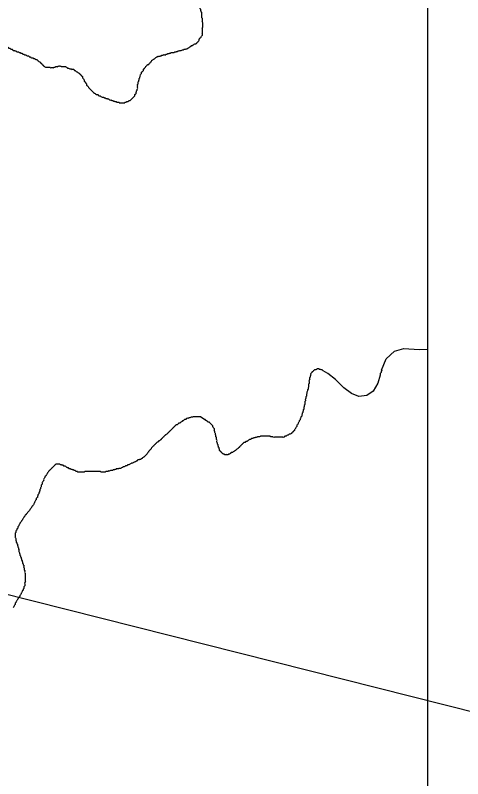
# Model space of a CAD drawing. Extents: x 813775 to 1157140, y 1757555 to 1979907.
# Drawn here: x 1060287 to 1062728, y 1820239 to 1824402 of the extents above; entities that cross this region are included whole.
import ezdxf

# ---------------------------------------------------------------- set-up
doc = ezdxf.new("R2010")
doc.units = 0
doc.layers.add('Level 35', color=7, linetype='Continuous')
doc.layers.add('R_Draft', color=7, linetype='Continuous')

msp = doc.modelspace()

# ---------------------------------------------------------------- linework, layer by layer
at = {"layer": 'Level 35'}
for points in [[(1062285.8, 1822467.2), (1062310.9, 1822529.1), (1062356.6, 1822570.2), (1062406.8, 1822583.9), (1062491.2, 1822579.3), (1062535.4, 1822580.9)], [(1062277.5, 1822439.4), (1062264.4, 1822395.4), (1062240, 1822352.4), (1062205.6, 1822327.9), (1062161.1, 1822322.2), (1062120.9, 1822339.4), (1062079.2, 1822371), (1062033.3, 1822415.5), (1061991.7, 1822448.6), (1061967.3, 1822462.2)], [(1061327, 1822192.2), (1061297.1, 1822212.4)]]:
    msp.add_lwpolyline(points, dxfattribs=at)
for points in [[(1061078, 1824180.9), (1061083.8, 1824180.9), (1061086.8, 1824183.8), (1061092.7, 1824183.8), (1061095.6, 1824186.8), (1061101.5, 1824186.8), (1061107.4, 1824186.8), (1061110.3, 1824189.7), (1061116.2, 1824189.7), (1061119.1, 1824192.6), (1061125, 1824192.6), (1061128, 1824195.6), (1061133.9, 1824195.6), (1061136.8, 1824198.5), (1061142.7, 1824198.5), (1061148.6, 1824198.5), (1061154.4, 1824198.5), (1061157.4, 1824201.5), (1061163.3, 1824201.5), (1061166.2, 1824204.4), (1061172.1, 1824204.4), (1061175, 1824207.4), (1061180.9, 1824207.4), (1061186.8, 1824210.3), (1061192.7, 1824210.3), (1061198.6, 1824213.2), (1061204.5, 1824213.2), (1061207.4, 1824216.2), (1061213.3, 1824216.2), (1061219.2, 1824219.1), (1061225, 1824219.1), (1061228, 1824222.1), (1061233.9, 1824225), (1061236.8, 1824228), (1061242.7, 1824230.9), (1061245.6, 1824233.8), (1061248.6, 1824236.8), (1061254.5, 1824236.8), (1061257.4, 1824239.7), (1061260.4, 1824242.7), (1061266.2, 1824245.6), (1061272.1, 1824245.6), (1061275.1, 1824248.6), (1061278, 1824251.5), (1061280.9, 1824254.4), (1061283.9, 1824257.4), (1061286.8, 1824260.3), (1061289.8, 1824266.2), (1061289.8, 1824272.1), (1061292.7, 1824275), (1061295.7, 1824278), (1061298.6, 1824280.9), (1061301.5, 1824283.9), (1061304.5, 1824289.8), (1061307.4, 1824292.7), (1061307.4, 1824298.6), (1061307.4, 1824304.5), (1061307.4, 1824310.4), (1061307.4, 1824316.2), (1061307.4, 1824322.1), (1061307.4, 1824328), (1061307.4, 1824333.9), (1061310.4, 1824336.8), (1061310.4, 1824342.7), (1061310.4, 1824348.6), (1061310.4, 1824354.5), (1061310.4, 1824360.4), (1061307.4, 1824366.3), (1061307.4, 1824372.2), (1061307.4, 1824378), (1061307.4, 1824383.9), (1061304.5, 1824386.9), (1061304.5, 1824392.8), (1061304.5, 1824398.6), (1061304.5, 1824404.5), (1061304.5, 1824410.4), (1061304.5, 1824416.3), (1061301.5, 1824419.2), (1061301.5, 1824425.1), (1061298.6, 1824428.1), (1061298.6, 1824434), (1061295.7, 1824436.9), (1061295.7, 1824442.8), (1061292.7, 1824445.7), (1061289.8, 1824448.7), (1061286.8, 1824451.6), (1061283.9, 1824454.6), (1061280.9, 1824457.5), (1061278, 1824460.4), (1061275.1, 1824466.3), (1061272.1, 1824469.3)], [(1060054.2, 1824172), (1060057.2, 1824175), (1060060.1, 1824177.9), (1060063, 1824180.9), (1060066, 1824183.8), (1060068.9, 1824186.8), (1060071.9, 1824189.7), (1060077.7, 1824192.6), (1060080.7, 1824195.6), (1060086.6, 1824195.6), (1060089.5, 1824198.5), (1060092.5, 1824201.5), (1060098.3, 1824201.5), (1060101.3, 1824204.4), (1060107.2, 1824204.4), (1060110.1, 1824207.4), (1060116, 1824210.3), (1060121.9, 1824210.3), (1060124.8, 1824213.2), (1060130.7, 1824213.2), (1060133.6, 1824216.2), (1060139.5, 1824216.2), (1060142.5, 1824219.1), (1060148.3, 1824219.1), (1060154.2, 1824219.1), (1060157.2, 1824222.1), (1060163.1, 1824222.1), (1060166, 1824225), (1060171.9, 1824225), (1060174.8, 1824228), (1060180.7, 1824228), (1060186.6, 1824228), (1060192.5, 1824228), (1060195.4, 1824230.9), (1060201.3, 1824230.9), (1060207.2, 1824230.9), (1060213.1, 1824230.9), (1060219, 1824230.9), (1060224.8, 1824230.9), (1060230.7, 1824230.9), (1060236.6, 1824230.9), (1060239.5, 1824228), (1060245.4, 1824228), (1060248.4, 1824225), (1060251.3, 1824222.1), (1060257.2, 1824222.1), (1060260.1, 1824219.1), (1060263.1, 1824216.2), (1060269, 1824216.2), (1060271.9, 1824213.2), (1060274.8, 1824210.3), (1060280.7, 1824210.3), (1060283.7, 1824207.4), (1060289.6, 1824207.4), (1060292.5, 1824204.4), (1060298.4, 1824201.5), (1060304.3, 1824201.5), (1060307.2, 1824198.5), (1060313.1, 1824198.5), (1060316, 1824195.6), (1060321.9, 1824195.6), (1060324.9, 1824192.6), (1060327.8, 1824189.7), (1060333.7, 1824189.7), (1060336.6, 1824186.8), (1060342.5, 1824186.8), (1060345.5, 1824183.8), (1060351.3, 1824180.9), (1060357.2, 1824180.9), (1060360.2, 1824177.9), (1060363.1, 1824175), (1060369, 1824175), (1060371.9, 1824172), (1060377.8, 1824169.1), (1060383.7, 1824169.1), (1060386.6, 1824166.2), (1060392.5, 1824166.2), (1060395.5, 1824163.2), (1060398.4, 1824160.3), (1060404.3, 1824160.3), (1060407.2, 1824157.3), (1060410.2, 1824154.4), (1060413.1, 1824151.4), (1060419, 1824148.5), (1060421.9, 1824145.6), (1060424.9, 1824142.6), (1060427.8, 1824139.7), (1060430.8, 1824136.7), (1060433.7, 1824133.8), (1060436.6, 1824130.8), (1060439.6, 1824127.9)], [(1060804.4, 1823939.6), (1060810.3, 1823939.6), (1060813.2, 1823936.6), (1060819.1, 1823936.6), (1060822, 1823933.7), (1060827.9, 1823933.7), (1060830.8, 1823930.7), (1060836.7, 1823930.7), (1060839.7, 1823927.8), (1060845.6, 1823927.8), (1060851.4, 1823927.8), (1060854.4, 1823924.8), (1060860.3, 1823924.8), (1060866.1, 1823924.8), (1060872, 1823924.8), (1060877.9, 1823924.8), (1060883.8, 1823924.8), (1060886.7, 1823927.8), (1060892.6, 1823927.8), (1060895.6, 1823930.7), (1060901.5, 1823930.7), (1060904.4, 1823933.7), (1060907.3, 1823936.6), (1060913.2, 1823936.6), (1060916.2, 1823939.6), (1060919.1, 1823942.5), (1060922, 1823945.4), (1060925, 1823948.4), (1060927.9, 1823951.3), (1060930.9, 1823954.3), (1060933.8, 1823957.2), (1060936.8, 1823960.2), (1060939.7, 1823963.1), (1060939.7, 1823969), (1060942.6, 1823971.9), (1060945.6, 1823974.9), (1060945.6, 1823980.8), (1060948.5, 1823983.7), (1060948.5, 1823989.6), (1060951.5, 1823992.5), (1060951.5, 1823998.4), (1060954.4, 1824001.4), (1060954.4, 1824007.2), (1060954.4, 1824013.1), (1060954.4, 1824019), (1060954.4, 1824024.9), (1060957.3, 1824027.8), (1060957.3, 1824033.7), (1060957.3, 1824039.6), (1060960.3, 1824042.6), (1060960.3, 1824048.4), (1060963.2, 1824051.4), (1060963.2, 1824057.3), (1060966.2, 1824060.2), (1060966.2, 1824066.1), (1060969.1, 1824072), (1060969.1, 1824077.9), (1060972.1, 1824080.8), (1060975, 1824083.8), (1060975, 1824089.6), (1060977.9, 1824092.6), (1060980.9, 1824095.5), (1060983.8, 1824098.5), (1060986.8, 1824101.4), (1060986.8, 1824107.3), (1060989.7, 1824110.2), (1060992.6, 1824113.2), (1060995.6, 1824116.1), (1060998.5, 1824122), (1061001.5, 1824125), (1061004.4, 1824127.9), (1061007.4, 1824130.8), (1061010.3, 1824133.8), (1061016.2, 1824133.8), (1061019.1, 1824139.7), (1061022.1, 1824142.6), (1061025, 1824145.6), (1061027.9, 1824148.5), (1061030.9, 1824154.4), (1061033.8, 1824157.3), (1061039.7, 1824160.3), (1061042.7, 1824163.2), (1061048.5, 1824166.2), (1061051.5, 1824169.1), (1061054.4, 1824172), (1061060.3, 1824175), (1061063.3, 1824177.9), (1061066.2, 1824175), (1061069.1, 1824177.9), (1061075, 1824177.9), (1061078, 1824180.9)], [(1060439.6, 1824127.9), (1060442.5, 1824125), (1060445.5, 1824122), (1060451.4, 1824119.1), (1060457.2, 1824119.1), (1060463.1, 1824119.1), (1060469, 1824119.1), (1060474.9, 1824119.1), (1060477.8, 1824116.1), (1060483.7, 1824116.1), (1060489.6, 1824116.1), (1060495.5, 1824116.1), (1060498.4, 1824119.1), (1060504.3, 1824119.1), (1060507.2, 1824122), (1060513.1, 1824122), (1060519, 1824122), (1060522, 1824125), (1060527.8, 1824125), (1060533.7, 1824125), (1060536.7, 1824122), (1060542.6, 1824122), (1060548.4, 1824122), (1060554.3, 1824122), (1060560.2, 1824122), (1060566.1, 1824119.1), (1060569, 1824116.1), (1060572, 1824113.2), (1060577.9, 1824113.2), (1060583.7, 1824110.2), (1060589.6, 1824110.2), (1060592.6, 1824107.3), (1060598.4, 1824107.3), (1060604.3, 1824107.3), (1060607.3, 1824104.4), (1060610.2, 1824101.4), (1060616.1, 1824098.5), (1060619, 1824095.5), (1060624.9, 1824092.6), (1060627.9, 1824089.6), (1060633.7, 1824086.7), (1060636.7, 1824083.8), (1060639.6, 1824080.8), (1060642.6, 1824077.9), (1060645.5, 1824074.9), (1060648.5, 1824072), (1060651.4, 1824069), (1060654.3, 1824066.1), (1060654.3, 1824060.2), (1060657.3, 1824057.3), (1060660.2, 1824051.4), (1060663.2, 1824048.4), (1060663.2, 1824042.6), (1060666.1, 1824039.6), (1060669, 1824036.7), (1060672, 1824030.8), (1060674.9, 1824027.8), (1060674.9, 1824022), (1060677.9, 1824019), (1060680.8, 1824016.1), (1060683.8, 1824013.1), (1060686.7, 1824007.2), (1060689.6, 1824004.3), (1060692.6, 1824001.4), (1060695.5, 1823998.4), (1060698.5, 1823995.5), (1060701.4, 1823992.5), (1060704.4, 1823989.6), (1060707.3, 1823986.6), (1060710.2, 1823983.7), (1060713.2, 1823980.8), (1060716.1, 1823977.8), (1060722, 1823974.9), (1060724.9, 1823971.9), (1060730.8, 1823969), (1060736.7, 1823969), (1060739.7, 1823966), (1060742.6, 1823963.1), (1060748.5, 1823963.1), (1060751.4, 1823960.2), (1060757.3, 1823957.2), (1060763.2, 1823954.3), (1060769.1, 1823954.3), (1060772, 1823951.3), (1060777.9, 1823951.3), (1060780.8, 1823948.4), (1060786.7, 1823948.4), (1060789.7, 1823945.4), (1060795.5, 1823945.4), (1060798.5, 1823942.5), (1060804.4, 1823939.6)], [(1061948.6, 1822470.6), (1061947.2, 1822470.8), (1061944.3, 1822473.7), (1061938.6, 1822473.7), (1061932.8, 1822473.7), (1061929.9, 1822470.8), (1061924.2, 1822468), (1061918.5, 1822468), (1061915.6, 1822465.1), (1061912.7, 1822462.2), (1061909.8, 1822459.3), (1061907, 1822456.5), (1061904.1, 1822453.6), (1061901.2, 1822450.7), (1061898.4, 1822445), (1061898.4, 1822439.2), (1061895.5, 1822433.5), (1061895.5, 1822427.8), (1061892.6, 1822424.9), (1061892.6, 1822419.1), (1061892.6, 1822413.4), (1061889.7, 1822410.5), (1061889.7, 1822404.8), (1061889.7, 1822399), (1061889.7, 1822393.3), (1061886.9, 1822390.4), (1061886.9, 1822384.7), (1061886.9, 1822378.9), (1061886.9, 1822373.2), (1061884, 1822367.4), (1061884, 1822361.7), (1061881.1, 1822358.8), (1061881.1, 1822353.1), (1061878.3, 1822347.3), (1061878.3, 1822341.6), (1061875.4, 1822335.8), (1061875.4, 1822330.1), (1061875.4, 1822324.4), (1061872.5, 1822321.5), (1061872.5, 1822315.7), (1061869.7, 1822310), (1061869.7, 1822304.2), (1061869.7, 1822298.5), (1061866.8, 1822295.6), (1061866.8, 1822289.9), (1061866.8, 1822284.1), (1061866.8, 1822278.4), (1061863.9, 1822275.5)], [(1061961.9, 1822467.6), (1061967.3, 1822462.2), (1061964.4, 1822465.1), (1061961.5, 1822468), (1061955.8, 1822468), (1061952.9, 1822470.8), (1061948.6, 1822470.6)], [(1062285.8, 1822467.2), (1062286, 1822462.2), (1062283.1, 1822459.3), (1062283.1, 1822453.6), (1062280.2, 1822450.7), (1062277.4, 1822445), (1062277.5, 1822439.4)], [(1061863.9, 1822275.5), (1061863.9, 1822269.8), (1061861, 1822264), (1061861, 1822258.3), (1061861, 1822252.5), (1061858.2, 1822249.7), (1061858.2, 1822243.9), (1061855.3, 1822241.1), (1061855.3, 1822235.3), (1061852.4, 1822232.4), (1061852.4, 1822226.7), (1061849.6, 1822221), (1061849.6, 1822215.2), (1061846.7, 1822212.3), (1061843.8, 1822209.5), (1061843.8, 1822203.7), (1061840.9, 1822200.8), (1061840.9, 1822195.1), (1061838.1, 1822192.2), (1061835.2, 1822186.5), (1061832.3, 1822180.7), (1061829.5, 1822175), (1061826.6, 1822169.3), (1061823.7, 1822166.4), (1061823.7, 1822160.6), (1061820.8, 1822157.8), (1061818, 1822152), (1061815.1, 1822149.1), (1061812.2, 1822143.4), (1061809.4, 1822137.7), (1061806.5, 1822134.8), (1061803.6, 1822131.9), (1061800.7, 1822129), (1061797.9, 1822126.2), (1061795, 1822123.3), (1061792.1, 1822120.4), (1061786.4, 1822117.6), (1061780.6, 1822117.6), (1061777.8, 1822114.7), (1061772, 1822111.8), (1061766.3, 1822108.9), (1061763.4, 1822106.1), (1061757.7, 1822106.1), (1061754.8, 1822103.2), (1061751.9, 1822100.3), (1061746.2, 1822100.3), (1061740.5, 1822100.3), (1061734.7, 1822100.3), (1061729, 1822100.3), (1061723.2, 1822100.3), (1061717.5, 1822100.3), (1061711.7, 1822100.3), (1061706, 1822100.3), (1061700.3, 1822100.3), (1061694.5, 1822100.3), (1061691.6, 1822103.2), (1061685.9, 1822103.2), (1061680.2, 1822103.2), (1061677.3, 1822106.1), (1061671.5, 1822106.1), (1061665.8, 1822106.1), (1061660.1, 1822106.1), (1061654.3, 1822106.1), (1061648.6, 1822106.1), (1061642.8, 1822106.1), (1061637.1, 1822106.1), (1061631.3, 1822106.1), (1061625.6, 1822106.1), (1061619.9, 1822103.2), (1061614.1, 1822103.2), (1061608.4, 1822103.2), (1061605.5, 1822100.3), (1061599.8, 1822100.3), (1061594, 1822097.4), (1061588.3, 1822097.4), (1061582.5, 1822094.6), (1061576.8, 1822094.6), (1061573.9, 1822091.7), (1061571.1, 1822088.8), (1061565.3, 1822088.8), (1061562.4, 1822086), (1061556.7, 1822083.1), (1061553.8, 1822080.2), (1061551, 1822077.3), (1061545.2, 1822077.3), (1061542.3, 1822074.5), (1061539.5, 1822071.6), (1061533.7, 1822071.6), (1061530.9, 1822068.7), (1061528, 1822065.9), (1061525.1, 1822063)], [(1061297.1, 1822212.4), (1061291.4, 1822212.4), (1061285.7, 1822212.4), (1061279.9, 1822212.4), (1061274.2, 1822212.4), (1061268.4, 1822212.4), (1061262.7, 1822212.4), (1061256.9, 1822212.4), (1061251.2, 1822209.5), (1061245.5, 1822209.5), (1061239.7, 1822206.6), (1061234, 1822206.6), (1061228.2, 1822203.8), (1061222.5, 1822203.8), (1061219.6, 1822200.9), (1061216.7, 1822198), (1061211, 1822198), (1061208.1, 1822195.1), (1061205.3, 1822192.3), (1061199.5, 1822189.4), (1061196.7, 1822186.5), (1061190.9, 1822183.7), (1061188, 1822180.8), (1061185.2, 1822177.9), (1061179.4, 1822177.9), (1061176.6, 1822175), (1061173.7, 1822172.2), (1061170.8, 1822169.3), (1061165.1, 1822169.3), (1061162.2, 1822166.4), (1061159.3, 1822163.5), (1061156.5, 1822160.7), (1061153.6, 1822157.8), (1061150.7, 1822154.9), (1061147.8, 1822152.1), (1061145, 1822149.2), (1061142.1, 1822146.3), (1061139.2, 1822143.4), (1061136.4, 1822140.6), (1061133.5, 1822137.7), (1061130.6, 1822134.8), (1061127.7, 1822132), (1061124.9, 1822129.1), (1061122, 1822126.2), (1061119.1, 1822123.3), (1061116.3, 1822120.5), (1061113.4, 1822117.6), (1061107.6, 1822114.7), (1061104.8, 1822111.8), (1061101.9, 1822109), (1061099, 1822106.1), (1061096.2, 1822103.2), (1061093.3, 1822100.4), (1061090.4, 1822097.5), (1061087.5, 1822094.6), (1061084.7, 1822091.7), (1061081.8, 1822088.9), (1061078.9, 1822086), (1061076.1, 1822083.1), (1061070.3, 1822080.3), (1061067.4, 1822077.4), (1061064.6, 1822074.5), (1061058.8, 1822071.6), (1061056, 1822068.8), (1061053.1, 1822065.9), (1061050.2, 1822063), (1061047.4, 1822060.1), (1061044.5, 1822057.3), (1061041.6, 1822054.4), (1061038.7, 1822051.5), (1061035.9, 1822048.7), (1061033, 1822045.8), (1061030.1, 1822042.9), (1061027.3, 1822037.2), (1061024.4, 1822034.3), (1061021.5, 1822031.4), (1061018.6, 1822028.6), (1061015.8, 1822025.7), (1061012.9, 1822019.9), (1061010, 1822017.1), (1061007.2, 1822011.3), (1061004.3, 1822008.4), (1061001.4, 1822005.6), (1060998.5, 1822002.7), (1060995.7, 1821999.8), (1060992.8, 1821997), (1060989.9, 1821994.1), (1060987.1, 1821991.2), (1060981.3, 1821988.3), (1060978.4, 1821985.5), (1060972.7, 1821982.6)], [(1061525.1, 1822063), (1061522.2, 1822060.1), (1061519.4, 1822057.2), (1061516.5, 1822054.4), (1061513.6, 1822051.5), (1061510.8, 1822048.6), (1061507.9, 1822045.7), (1061505, 1822042.9), (1061502.1, 1822040), (1061499.3, 1822037.1), (1061493.5, 1822034.3), (1061490.7, 1822031.4), (1061487.8, 1822028.5), (1061482, 1822025.6), (1061479.2, 1822022.8), (1061473.4, 1822019.9), (1061470.6, 1822017), (1061464.8, 1822017), (1061462, 1822014.2), (1061459.1, 1822011.3), (1061456.2, 1822008.4), (1061450.5, 1822008.4), (1061447.6, 1822005.5), (1061441.9, 1822005.5), (1061436.1, 1822005.5), (1061430.4, 1822005.5), (1061427.5, 1822008.4), (1061421.8, 1822008.4), (1061418.9, 1822011.3), (1061416, 1822014.2), (1061413.1, 1822017), (1061410.3, 1822019.9), (1061407.4, 1822022.8), (1061404.5, 1822025.6), (1061401.7, 1822028.5), (1061401.7, 1822034.3), (1061398.8, 1822037.1), (1061398.8, 1822042.9), (1061395.9, 1822045.7), (1061395.9, 1822051.5), (1061393, 1822054.4), (1061393, 1822060.1), (1061390.2, 1822063), (1061390.2, 1822068.7), (1061387.3, 1822074.5), (1061387.3, 1822080.2), (1061387.3, 1822086), (1061384.4, 1822088.8), (1061384.4, 1822094.6), (1061384.4, 1822100.3), (1061381.6, 1822103.2), (1061381.6, 1822108.9), (1061378.7, 1822114.7), (1061378.7, 1822120.4), (1061375.8, 1822126.2), (1061375.8, 1822131.9), (1061372.9, 1822134.8), (1061372.9, 1822140.5), (1061372.9, 1822146.3), (1061370.1, 1822149.1), (1061367.2, 1822154.9), (1061364.3, 1822157.8), (1061364.3, 1822163.5), (1061361.5, 1822166.4), (1061358.6, 1822169.3), (1061355.7, 1822172.1), (1061352.8, 1822175), (1061350, 1822177.9), (1061347.1, 1822180.7), (1061344.2, 1822183.6), (1061338.5, 1822183.6), (1061335.6, 1822186.5), (1061332.8, 1822189.4), (1061327, 1822192.2), (1061324.1, 1822195.1), (1061321.3, 1822198), (1061320.5, 1822198.7)], [(1060972.7, 1821982.6), (1060969.8, 1821979.7), (1060964.1, 1821979.7), (1060961.2, 1821976.9), (1060955.5, 1821976.9), (1060952.6, 1821974), (1060949.7, 1821971.1), (1060944, 1821968.2), (1060938.2, 1821965.4), (1060932.5, 1821962.5), (1060926.8, 1821959.6), (1060921, 1821959.6), (1060918.2, 1821956.7), (1060912.4, 1821953.9), (1060906.7, 1821951), (1060900.9, 1821951), (1060898.1, 1821948.1), (1060895.2, 1821945.3), (1060889.4, 1821945.3), (1060886.6, 1821942.4), (1060880.8, 1821939.5), (1060875.1, 1821939.5), (1060872.2, 1821936.6), (1060866.5, 1821933.8), (1060860.7, 1821930.9), (1060855, 1821930.9), (1060849.2, 1821928), (1060843.5, 1821928), (1060837.8, 1821928), (1060834.9, 1821925.2), (1060829.1, 1821925.2), (1060826.3, 1821922.3), (1060820.5, 1821922.3), (1060817.7, 1821919.4), (1060811.9, 1821919.4), (1060806.2, 1821919.4), (1060800.4, 1821916.5), (1060794.7, 1821916.5), (1060791.8, 1821913.7), (1060786.1, 1821913.7), (1060780.3, 1821913.7), (1060777.5, 1821910.8), (1060771.7, 1821910.8), (1060766, 1821910.8), (1060760.2, 1821910.8), (1060754.5, 1821910.8), (1060751.6, 1821913.7), (1060745.9, 1821913.7), (1060740.1, 1821913.7), (1060734.4, 1821913.7), (1060728.7, 1821913.7), (1060722.9, 1821913.7), (1060717.2, 1821913.7), (1060711.4, 1821913.7), (1060705.7, 1821913.7), (1060699.9, 1821913.7), (1060694.2, 1821913.7), (1060688.5, 1821913.7), (1060682.7, 1821913.7), (1060677, 1821913.7), (1060671.2, 1821913.7), (1060665.5, 1821913.7), (1060662.6, 1821910.8), (1060656.9, 1821910.8), (1060651.1, 1821910.8), (1060645.4, 1821910.8), (1060639.7, 1821910.8), (1060633.9, 1821910.8), (1060628.2, 1821910.8), (1060625.3, 1821913.7), (1060619.6, 1821913.7), (1060616.7, 1821916.5), (1060613.8, 1821919.4), (1060608.1, 1821919.4), (1060605.2, 1821922.3), (1060599.5, 1821922.3), (1060596.6, 1821925.2), (1060590.8, 1821925.2), (1060588, 1821928), (1060582.2, 1821928), (1060579.4, 1821930.9), (1060576.5, 1821933.8), (1060570.7, 1821933.8), (1060567.9, 1821936.6), (1060565, 1821939.5), (1060559.3, 1821942.4), (1060553.5, 1821942.4), (1060550.6, 1821945.3), (1060547.8, 1821948.1), (1060542, 1821948.1), (1060539.2, 1821951)], [(1060539.2, 1821951), (1060533.4, 1821951), (1060530.5, 1821953.9), (1060524.8, 1821953.9), (1060519.1, 1821953.9), (1060513.3, 1821953.9), (1060507.6, 1821953.9), (1060504.7, 1821951), (1060501.8, 1821948.1), (1060499, 1821945.3), (1060496.1, 1821942.4), (1060493.2, 1821939.5), (1060490.4, 1821936.6), (1060487.5, 1821933.8), (1060484.6, 1821930.9), (1060481.7, 1821928), (1060478.9, 1821925.2), (1060476, 1821922.3), (1060473.1, 1821919.4), (1060470.3, 1821916.5), (1060467.4, 1821913.7), (1060464.5, 1821907.9), (1060461.6, 1821905), (1060458.8, 1821899.3), (1060455.9, 1821893.6), (1060453, 1821890.7), (1060450.2, 1821887.8), (1060447.3, 1821882.1), (1060444.4, 1821876.3), (1060441.5, 1821870.6), (1060441.5, 1821864.8), (1060438.7, 1821862), (1060435.8, 1821856.2), (1060432.9, 1821850.5), (1060432.9, 1821844.7), (1060430.1, 1821841.9), (1060427.2, 1821836.1), (1060427.2, 1821830.4), (1060424.3, 1821824.6), (1060424.3, 1821818.9), (1060421.4, 1821816), (1060421.4, 1821810.3), (1060418.6, 1821807.4), (1060418.6, 1821801.6), (1060415.7, 1821798.8), (1060415.7, 1821793), (1060412.8, 1821790.2), (1060410, 1821787.3), (1060410, 1821781.5), (1060407.1, 1821778.7), (1060407.1, 1821772.9), (1060404.2, 1821770.1), (1060401.3, 1821767.2), (1060401.3, 1821761.4), (1060398.5, 1821758.6), (1060395.6, 1821752.8), (1060392.7, 1821747.1), (1060389.9, 1821741.3), (1060387, 1821735.6), (1060384.1, 1821729.8), (1060381.3, 1821727), (1060378.4, 1821724.1), (1060375.5, 1821718.4), (1060372.6, 1821715.5), (1060369.8, 1821709.7), (1060366.9, 1821706.9), (1060364, 1821701.1), (1060361.2, 1821698.2), (1060358.3, 1821695.4), (1060355.4, 1821692.5), (1060352.5, 1821689.6), (1060349.7, 1821683.9), (1060346.8, 1821681), (1060343.9, 1821678.1), (1060341.1, 1821675.3), (1060338.2, 1821669.5), (1060335.3, 1821666.7), (1060332.4, 1821663.8), (1060329.6, 1821658), (1060326.7, 1821652.3), (1060323.8, 1821649.4), (1060321, 1821643.7), (1060318.1, 1821640.8), (1060315.2, 1821635.1), (1060312.3, 1821632.2), (1060309.5, 1821626.4), (1060306.6, 1821620.7), (1060303.7, 1821615), (1060300.9, 1821612.1), (1060300.9, 1821606.3), (1060298, 1821603.5)], [(1060298, 1821603.5), (1060295.1, 1821600.6), (1060295.1, 1821594.8), (1060292.2, 1821592), (1060289.4, 1821586.2), (1060289.4, 1821580.5), (1060286.5, 1821577.6), (1060286.5, 1821571.9), (1060286.5, 1821566.1), (1060286.5, 1821560.4), (1060286.5, 1821554.6), (1060289.4, 1821548.9), (1060289.4, 1821543.2), (1060289.4, 1821537.4), (1060292.2, 1821534.5), (1060292.2, 1821528.8), (1060295.1, 1821525.9), (1060295.1, 1821520.2), (1060298, 1821517.3), (1060298, 1821511.6), (1060300.9, 1821508.7), (1060300.9, 1821502.9), (1060303.7, 1821497.2), (1060303.7, 1821491.5), (1060306.6, 1821488.6), (1060306.6, 1821482.8), (1060306.6, 1821477.1), (1060309.5, 1821471.3), (1060309.5, 1821465.6), (1060312.3, 1821462.7), (1060312.3, 1821457), (1060315.2, 1821454.1), (1060315.2, 1821448.4), (1060318.1, 1821445.5), (1060318.1, 1821439.8), (1060321, 1821436.9), (1060321, 1821431.1), (1060323.8, 1821428.3), (1060323.8, 1821422.5), (1060326.7, 1821419.6), (1060326.7, 1821413.9), (1060329.6, 1821411), (1060329.6, 1821405.3), (1060332.4, 1821402.4), (1060332.4, 1821396.7), (1060332.4, 1821390.9), (1060335.3, 1821388.1), (1060335.3, 1821382.3), (1060335.3, 1821376.6), (1060338.2, 1821373.7), (1060338.2, 1821367.9), (1060338.2, 1821362.2), (1060341.1, 1821356.5), (1060341.1, 1821350.7), (1060341.1, 1821345), (1060341.1, 1821339.2), (1060341.1, 1821333.5), (1060341.1, 1821327.7), (1060341.1, 1821322), (1060341.1, 1821316.2), (1060341.1, 1821310.5), (1060338.2, 1821307.6), (1060338.2, 1821301.9), (1060338.2, 1821296.1), (1060338.2, 1821290.4), (1060335.3, 1821287.5), (1060332.4, 1821281.8), (1060332.4, 1821276), (1060329.6, 1821273.2), (1060329.6, 1821267.4), (1060326.7, 1821264.5), (1060323.8, 1821258.8), (1060321, 1821253.1), (1060318.1, 1821247.3), (1060315.2, 1821241.6), (1060312.3, 1821238.7), (1060312.3, 1821233), (1060309.5, 1821230.1), (1060306.6, 1821227.2), (1060303.7, 1821224.3), (1060300.9, 1821218.6), (1060298, 1821215.7), (1060295.1, 1821210), (1060292.2, 1821204.2), (1060289.4, 1821198.5), (1060286.5, 1821195.6), (1060286.5, 1821189.9), (1060283.6, 1821187), (1060280.8, 1821181.3), (1060277.9, 1821175.5), (1060275, 1821172.6)]]:
    msp.add_spline(points, degree=3, dxfattribs=at)
at = {"layer": 'R_Draft'}
msp.add_line((1092628.5, 1813061.2), (1002488.6, 1835832.3), dxfattribs=at)
msp.add_lwpolyline([(912532, 1880709.1), (1062535.4, 1880709.1), (1062535.4, 1798154.8), (912532, 1798154.8)], close=True, dxfattribs=at)

doc.saveas('drawing.dxf')
